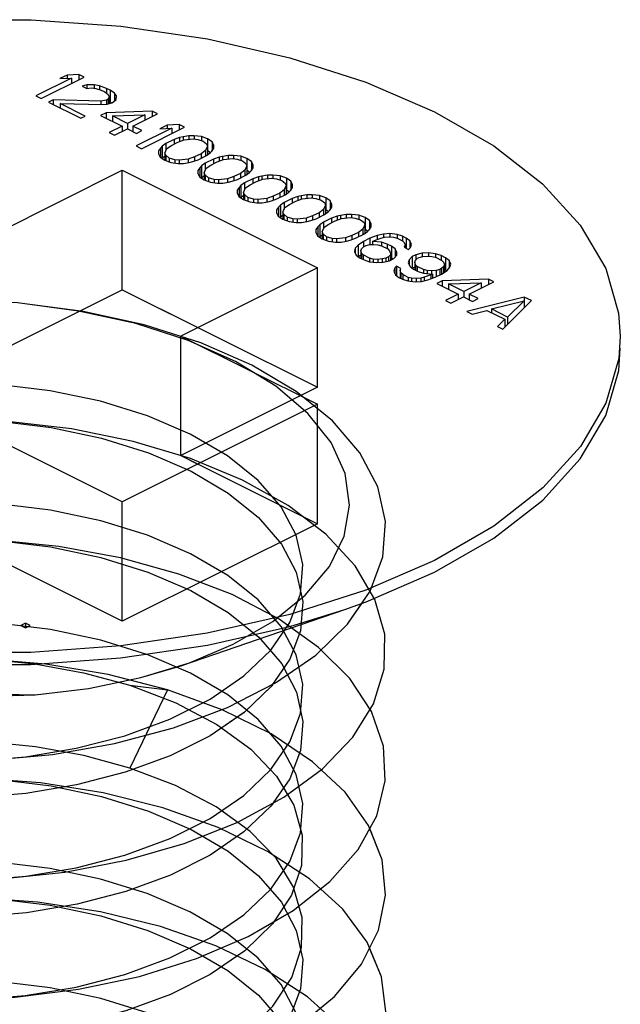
# Paper-space layout '005_EXP_CORICANT_PE_DRAWING_3_1' of a CAD drawing. Header units: millimetres. Extents: x 6 to 413, y 7 to 290.
# Tile 290 of 362: x 186.098 to 186.49, y 266.729 to 267.372. Entities that reach past the tile are written whole.
import ezdxf

# ---------------------------------------------------------------- set-up
doc = ezdxf.new("R2010")
doc.units = ezdxf.units.MM
doc.header["$LTSCALE"] = 23.1
doc.layers.get('0').update_dxf_attribs({"linetype": 'CONTINUOUS'})
doc.layers.add('124100000694A_M3X4P5_C_NI_BL36', color=7, linetype='CONTINUOUS')

# ---------------------------------------------------------------- blocks, each defined once
blk = doc.blocks.new('124100000694A_M3X4P5_C_NI_BL36', base_point=(186.07615, 266.86603))
at = {"layer": '124100000694A_M3X4P5_C_NI_BL36', "color": 7, "linetype": 'Continuous'}
for p, q in [((186.12926, 267.33553), (186.12449, 267.33315)), ((186.13693, 267.33587), (186.12926, 267.33553)), ((186.12926, 267.33553), (186.12926, 267.33336)), ((186.13693, 267.33587), (186.13693, 267.33237)), ((186.14043, 267.33412), (186.13693, 267.33587)), ((186.13216, 267.33348), (186.10892, 267.32187)), ((186.11242, 267.32012), (186.14043, 267.33412)), ((186.12449, 267.33315), (186.13216, 267.33348)), ((186.13216, 267.33348), (186.13216, 267.32998)), ((186.14209, 267.32912), (186.13912, 267.32822)), ((186.14681, 267.32914), (186.14209, 267.32912)), ((186.14209, 267.32912), (186.14209, 267.32676)), ((186.14681, 267.32914), (186.14681, 267.32679)), ((186.15033, 267.32857), (186.14681, 267.32914)), ((186.15033, 267.32857), (186.15033, 267.326)), ((186.15501, 267.32683), (186.15033, 267.32857)), ((186.10892, 267.32187), (186.11242, 267.32012)), ((186.13912, 267.32822), (186.14204, 267.32676)), ((186.14204, 267.32676), (186.14499, 267.32707)), ((186.14499, 267.32707), (186.14794, 267.32679)), ((186.14794, 267.32679), (186.15145, 267.32563)), ((186.15145, 267.32563), (186.15378, 267.32446)), ((186.15378, 267.32446), (186.1561, 267.32271)), ((186.15501, 267.32683), (186.15501, 267.32353)), ((186.15734, 267.32566), (186.15501, 267.32683)), ((186.1561, 267.32271), (186.15666, 267.32123)), ((186.15734, 267.32566), (186.15734, 267.31786)), ((186.16025, 267.32361), (186.15734, 267.32566)), ((186.16025, 267.32361), (186.16025, 267.31859)), ((186.16139, 267.32185), (186.16025, 267.32361)), ((186.12007, 267.31927), (186.11709, 267.31778)), ((186.11709, 267.31778), (186.13809, 267.30728)), ((186.12007, 267.31927), (186.12007, 267.31629)), ((186.1513, 267.31855), (186.12007, 267.31927)), ((186.12474, 267.31694), (186.12474, 267.31396)), ((186.14107, 267.30877), (186.12474, 267.31694)), ((186.12474, 267.31694), (186.15243, 267.3162)), ((186.15485, 267.31916), (186.1513, 267.31855)), ((186.1513, 267.31855), (186.1513, 267.3162)), ((186.15243, 267.3162), (186.15538, 267.31651)), ((186.15604, 267.31976), (186.15485, 267.31916)), ((186.15485, 267.31916), (186.15485, 267.31651)), ((186.15538, 267.31651), (186.15835, 267.31741)), ((186.15666, 267.32123), (186.15604, 267.31976)), ((186.15604, 267.31976), (186.15604, 267.31671)), ((186.15666, 267.32123), (186.15666, 267.3169)), ((186.15734, 267.31786), (186.15666, 267.31821)), ((186.1581, 267.31733), (186.15734, 267.31786)), ((186.15835, 267.31741), (186.15954, 267.31801)), ((186.15954, 267.31801), (186.16134, 267.31949)), ((186.16134, 267.31949), (186.16139, 267.32185)), ((186.15468, 267.31091), (186.1511, 267.30912)), ((186.1511, 267.30912), (186.1651, 267.30212)), ((186.18476, 267.31195), (186.15468, 267.31091)), ((186.15468, 267.31091), (186.15468, 267.30733)), ((186.15876, 267.30887), (186.18, 267.30957)), ((186.18, 267.30957), (186.16868, 267.30391)), ((186.17218, 267.30216), (186.18826, 267.3102)), ((186.18, 267.30957), (186.18, 267.30607)), ((186.18476, 267.31195), (186.18476, 267.30845)), ((186.18826, 267.3102), (186.18476, 267.31195)), ((186.13809, 267.30728), (186.14107, 267.30877)), ((186.15876, 267.30887), (186.15876, 267.30529)), ((186.16868, 267.30391), (186.15876, 267.30887)), ((186.16868, 267.30391), (186.16868, 267.30037)), ((186.19459, 267.30286), (186.18983, 267.30048)), ((186.20226, 267.3032), (186.19459, 267.30286)), ((186.19459, 267.30286), (186.19459, 267.30069)), ((186.20226, 267.3032), (186.20226, 267.2997)), ((186.20576, 267.30145), (186.20226, 267.3032)), ((186.1651, 267.30212), (186.15676, 267.29795)), ((186.15676, 267.29795), (186.16026, 267.2962)), ((186.16026, 267.2962), (186.1686, 267.30037)), ((186.1651, 267.30212), (186.1651, 267.29862)), ((186.1686, 267.30037), (186.17444, 267.29745)), ((186.17218, 267.30216), (186.17218, 267.29858)), ((186.17801, 267.29924), (186.17218, 267.30216)), ((186.1975, 267.30082), (186.17426, 267.2892)), ((186.17444, 267.29745), (186.17801, 267.29924)), ((186.17776, 267.28745), (186.20576, 267.30145)), ((186.18983, 267.30048), (186.1975, 267.30082)), ((186.1975, 267.30082), (186.1975, 267.29732)), ((186.19375, 267.29078), (186.19135, 267.28899)), ((186.19911, 267.29346), (186.19375, 267.29078)), ((186.19375, 267.29078), (186.19375, 267.2863)), ((186.19726, 267.28961), (186.20143, 267.2917)), ((186.20267, 267.29465), (186.19911, 267.29346)), ((186.19911, 267.29346), (186.19911, 267.29054)), ((186.20143, 267.2917), (186.20559, 267.2932)), ((186.20504, 267.29526), (186.20267, 267.29465)), ((186.20267, 267.29465), (186.20267, 267.29215)), ((186.20859, 267.29586), (186.20504, 267.29526)), ((186.20504, 267.29526), (186.20504, 267.293)), ((186.20559, 267.2932), (186.2115, 267.29382)), ((186.21213, 267.29588), (186.20859, 267.29586)), ((186.20859, 267.29586), (186.20859, 267.29351)), ((186.2115, 267.29382), (186.21444, 267.29354)), ((186.21213, 267.29588), (186.21213, 267.29382)), ((186.21683, 267.29532), (186.21213, 267.29588)), ((186.21444, 267.29354), (186.21795, 267.29238)), ((186.21683, 267.29532), (186.21683, 267.29275)), ((186.22093, 267.29387), (186.21683, 267.29532)), ((186.21795, 267.29238), (186.22027, 267.29062)), ((186.22027, 267.29062), (186.22083, 267.28915)), ((186.22093, 267.29387), (186.22093, 267.28607)), ((186.22383, 267.29182), (186.22093, 267.29387)), ((186.22383, 267.29182), (186.22383, 267.2861)), ((186.22496, 267.28947), (186.22383, 267.29182)), ((186.17426, 267.2892), (186.17776, 267.28745)), ((186.18893, 267.28603), (186.1889, 267.28427)), ((186.1889, 267.28427), (186.19002, 267.28191)), ((186.19015, 267.28781), (186.18893, 267.28603)), ((186.18893, 267.28603), (186.18893, 267.28427)), ((186.19135, 267.28899), (186.19015, 267.28781)), ((186.19015, 267.28781), (186.19015, 267.28191)), ((186.19135, 267.28899), (186.19135, 267.2812)), ((186.19303, 267.28458), (186.19427, 267.28754)), ((186.19303, 267.28458), (186.19303, 267.27987)), ((186.19359, 267.28311), (186.19303, 267.28458)), ((186.19427, 267.28754), (186.19726, 267.28961)), ((186.2166, 267.28412), (186.21243, 267.28203)), ((186.21959, 267.2862), (186.2166, 267.28412)), ((186.2166, 267.28412), (186.2166, 267.2812)), ((186.22083, 267.28915), (186.21959, 267.2862)), ((186.21959, 267.2862), (186.21959, 267.2827)), ((186.22011, 267.28296), (186.22251, 267.28474)), ((186.22083, 267.28915), (186.22083, 267.28349)), ((186.22261, 267.28489), (186.22093, 267.28607)), ((186.22251, 267.28474), (186.22371, 267.28592)), ((186.22371, 267.28592), (186.22493, 267.2877)), ((186.22493, 267.2877), (186.22496, 267.28947)), ((186.19002, 267.28191), (186.19293, 267.27987)), ((186.19135, 267.2812), (186.19122, 267.28107)), ((186.19303, 267.28245), (186.19135, 267.2812)), ((186.19293, 267.27987), (186.19702, 267.27841)), ((186.19359, 267.28311), (186.19359, 267.27963)), ((186.19591, 267.28135), (186.19359, 267.28311)), ((186.19591, 267.28135), (186.19591, 267.27881)), ((186.19942, 267.28019), (186.19591, 267.28135)), ((186.19702, 267.27841), (186.20173, 267.27785)), ((186.19942, 267.28019), (186.19942, 267.27813)), ((186.20236, 267.27991), (186.19942, 267.28019)), ((186.20173, 267.27785), (186.20527, 267.27787)), ((186.20827, 267.28054), (186.20236, 267.27991)), ((186.20236, 267.27991), (186.20236, 267.27785)), ((186.20527, 267.27787), (186.20882, 267.27848)), ((186.21243, 267.28203), (186.20827, 267.28054)), ((186.20827, 267.28054), (186.20827, 267.27848)), ((186.20882, 267.27848), (186.21119, 267.27908)), ((186.21119, 267.27908), (186.21475, 267.28027)), ((186.21243, 267.28203), (186.21243, 267.27949)), ((186.21475, 267.28027), (186.22011, 267.28296)), ((186.21942, 267.27794), (186.21702, 267.27616)), ((186.22478, 267.28062), (186.21942, 267.27794)), ((186.21942, 267.27794), (186.21942, 267.27346)), ((186.22293, 267.27678), (186.2271, 267.27887)), ((186.22834, 267.28182), (186.22478, 267.28062)), ((186.22478, 267.28062), (186.22478, 267.27771)), ((186.2271, 267.27887), (186.23126, 267.28036)), ((186.23071, 267.28242), (186.22834, 267.28182)), ((186.22834, 267.28182), (186.22834, 267.27931)), ((186.23426, 267.28303), (186.23071, 267.28242)), ((186.23071, 267.28242), (186.23071, 267.28017)), ((186.23126, 267.28036), (186.23717, 267.28098)), ((186.2378, 267.28305), (186.23426, 267.28303)), ((186.23426, 267.28303), (186.23426, 267.28068)), ((186.23717, 267.28098), (186.24011, 267.2807)), ((186.2378, 267.28305), (186.2378, 267.28098)), ((186.2425, 267.28248), (186.2378, 267.28305)), ((186.24011, 267.2807), (186.24362, 267.27954)), ((186.2425, 267.28248), (186.2425, 267.27991)), ((186.2466, 267.28103), (186.2425, 267.28248)), ((186.24362, 267.27954), (186.24594, 267.27779)), ((186.24594, 267.27779), (186.2465, 267.27632)), ((186.2466, 267.28103), (186.2466, 267.27324)), ((186.2495, 267.27898), (186.2466, 267.28103)), ((186.2495, 267.27898), (186.2495, 267.27327)), ((186.25063, 267.27663), (186.2495, 267.27898)), ((186.07615, 267.22879), (186.16525, 267.27334)), ((186.16525, 267.1954), (186.16525, 267.27334)), ((186.16525, 267.27334), (186.29252, 267.2097)), ((186.2146, 267.2732), (186.21456, 267.27143)), ((186.21456, 267.27143), (186.21569, 267.26908)), ((186.21582, 267.27497), (186.2146, 267.2732)), ((186.2146, 267.2732), (186.2146, 267.27143)), ((186.21702, 267.27616), (186.21582, 267.27497)), ((186.21582, 267.27497), (186.21582, 267.26908)), ((186.21702, 267.27616), (186.21702, 267.26837)), ((186.2187, 267.27175), (186.21994, 267.2747)), ((186.2187, 267.27175), (186.2187, 267.26703)), ((186.21925, 267.27028), (186.2187, 267.27175)), ((186.21994, 267.2747), (186.22293, 267.27678)), ((186.24227, 267.27128), (186.2381, 267.2692)), ((186.24526, 267.27336), (186.24227, 267.27128)), ((186.24227, 267.27128), (186.24227, 267.26837)), ((186.2465, 267.27632), (186.24526, 267.27336)), ((186.24526, 267.27336), (186.24526, 267.26986)), ((186.24578, 267.27012), (186.24817, 267.2719)), ((186.2465, 267.27632), (186.2465, 267.27066)), ((186.24828, 267.27205), (186.2466, 267.27324)), ((186.24817, 267.2719), (186.24938, 267.27309)), ((186.24938, 267.27309), (186.2506, 267.27486)), ((186.2506, 267.27486), (186.25063, 267.27663)), ((186.21569, 267.26908), (186.2186, 267.26703)), ((186.21702, 267.26837), (186.21689, 267.26824)), ((186.2187, 267.26961), (186.21702, 267.26837)), ((186.2186, 267.26703), (186.22269, 267.26558)), ((186.21925, 267.27028), (186.21925, 267.2668)), ((186.22158, 267.26852), (186.21925, 267.27028)), ((186.22158, 267.26852), (186.22158, 267.26598)), ((186.22509, 267.26736), (186.22158, 267.26852)), ((186.22269, 267.26558), (186.2274, 267.26501)), ((186.22509, 267.26736), (186.22509, 267.26529)), ((186.22803, 267.26708), (186.22509, 267.26736)), ((186.2274, 267.26501), (186.23093, 267.26503)), ((186.23394, 267.2677), (186.22803, 267.26708)), ((186.22803, 267.26708), (186.22803, 267.26501)), ((186.23093, 267.26503), (186.23448, 267.26564)), ((186.2381, 267.2692), (186.23394, 267.2677)), ((186.23394, 267.2677), (186.23394, 267.26564)), ((186.23448, 267.26564), (186.23685, 267.26624)), ((186.23685, 267.26624), (186.24042, 267.26744)), ((186.2381, 267.2692), (186.2381, 267.26666)), ((186.24042, 267.26744), (186.24578, 267.27012)), ((186.24508, 267.26511), (186.24269, 267.26333)), ((186.25045, 267.26779), (186.24508, 267.26511)), ((186.24508, 267.26511), (186.24508, 267.26063)), ((186.2486, 267.26395), (186.25277, 267.26603)), ((186.25401, 267.26899), (186.25045, 267.26779)), ((186.25045, 267.26779), (186.25045, 267.26487)), ((186.25277, 267.26603), (186.25693, 267.26753)), ((186.25638, 267.26959), (186.25401, 267.26899)), ((186.25401, 267.26899), (186.25401, 267.26648)), ((186.25993, 267.2702), (186.25638, 267.26959)), ((186.25638, 267.26959), (186.25638, 267.26733)), ((186.25693, 267.26753), (186.26283, 267.26815)), ((186.26347, 267.27021), (186.25993, 267.2702)), ((186.25993, 267.2702), (186.25993, 267.26784)), ((186.26283, 267.26815), (186.26577, 267.26787)), ((186.26347, 267.27021), (186.26347, 267.26815)), ((186.26817, 267.26965), (186.26347, 267.27021)), ((186.26577, 267.26787), (186.26929, 267.26671)), ((186.26817, 267.26965), (186.26817, 267.26708)), ((186.27227, 267.2682), (186.26817, 267.26965)), ((186.26929, 267.26671), (186.27161, 267.26495)), ((186.27161, 267.26495), (186.27217, 267.26348)), ((186.27227, 267.2682), (186.27227, 267.2604)), ((186.27517, 267.26615), (186.27227, 267.2682)), ((186.27517, 267.26615), (186.27517, 267.26044)), ((186.2763, 267.2638), (186.27517, 267.26615)), ((186.24027, 267.26037), (186.24023, 267.2586)), ((186.24023, 267.2586), (186.24136, 267.25625)), ((186.24148, 267.26214), (186.24027, 267.26037)), ((186.24027, 267.26037), (186.24027, 267.2586)), ((186.24269, 267.26333), (186.24148, 267.26214)), ((186.24148, 267.26214), (186.24148, 267.25625)), ((186.24269, 267.26333), (186.24269, 267.25553)), ((186.24436, 267.25891), (186.24561, 267.26187)), ((186.24436, 267.25891), (186.24436, 267.2542)), ((186.24492, 267.25744), (186.24436, 267.25891)), ((186.24561, 267.26187), (186.2486, 267.26395)), ((186.26793, 267.25845), (186.26376, 267.25636)), ((186.27093, 267.26053), (186.26793, 267.25845)), ((186.26793, 267.25845), (186.26793, 267.25553)), ((186.27217, 267.26348), (186.27093, 267.26053)), ((186.27093, 267.26053), (186.27093, 267.25703)), ((186.27145, 267.25729), (186.27384, 267.25907)), ((186.27217, 267.26348), (186.27217, 267.25782)), ((186.27395, 267.25922), (186.27227, 267.2604)), ((186.27384, 267.25907), (186.27505, 267.26025)), ((186.27505, 267.26025), (186.27626, 267.26203)), ((186.27626, 267.26203), (186.2763, 267.2638)), ((186.24136, 267.25625), (186.24426, 267.2542)), ((186.24269, 267.25553), (186.24256, 267.2554)), ((186.24436, 267.25678), (186.24269, 267.25553)), ((186.24426, 267.2542), (186.24836, 267.25275)), ((186.24492, 267.25744), (186.24492, 267.25396)), ((186.24724, 267.25569), (186.24492, 267.25744)), ((186.24724, 267.25569), (186.24724, 267.25314)), ((186.25076, 267.25453), (186.24724, 267.25569)), ((186.24836, 267.25275), (186.25307, 267.25218)), ((186.25076, 267.25453), (186.25076, 267.25246)), ((186.2537, 267.25425), (186.25076, 267.25453)), ((186.25307, 267.25218), (186.2566, 267.2522)), ((186.25961, 267.25487), (186.2537, 267.25425)), ((186.2537, 267.25425), (186.2537, 267.25218)), ((186.2566, 267.2522), (186.26015, 267.25281)), ((186.26376, 267.25636), (186.25961, 267.25487)), ((186.25961, 267.25487), (186.25961, 267.25281)), ((186.26015, 267.25281), (186.26252, 267.25341)), ((186.26252, 267.25341), (186.26609, 267.25461)), ((186.26376, 267.25636), (186.26376, 267.25383)), ((186.26609, 267.25461), (186.27145, 267.25729)), ((186.27075, 267.25227), (186.26836, 267.25049)), ((186.27611, 267.25495), (186.27075, 267.25227)), ((186.27075, 267.25227), (186.27075, 267.24779)), ((186.27426, 267.25111), (186.27844, 267.2532)), ((186.27968, 267.25615), (186.27611, 267.25495)), ((186.27611, 267.25495), (186.27611, 267.25204)), ((186.27844, 267.2532), (186.28259, 267.25469)), ((186.28205, 267.25675), (186.27968, 267.25615)), ((186.27968, 267.25615), (186.27968, 267.25364)), ((186.2856, 267.25736), (186.28205, 267.25675)), ((186.28205, 267.25675), (186.28205, 267.2545)), ((186.28259, 267.25469), (186.2885, 267.25531)), ((186.28913, 267.25738), (186.2856, 267.25736)), ((186.2856, 267.25736), (186.2856, 267.25501)), ((186.2885, 267.25531), (186.29144, 267.25504)), ((186.28913, 267.25738), (186.28913, 267.25531)), ((186.29384, 267.25682), (186.28913, 267.25738)), ((186.29144, 267.25504), (186.29496, 267.25387)), ((186.29384, 267.25682), (186.29384, 267.25424)), ((186.29793, 267.25536), (186.29384, 267.25682)), ((186.29496, 267.25387), (186.29728, 267.25212)), ((186.29728, 267.25212), (186.29784, 267.25065)), ((186.29793, 267.25536), (186.29793, 267.24757)), ((186.30084, 267.25332), (186.29793, 267.25536)), ((186.30084, 267.25332), (186.30084, 267.2476)), ((186.30197, 267.25096), (186.30084, 267.25332)), ((186.26594, 267.24753), (186.2659, 267.24576)), ((186.2659, 267.24576), (186.26703, 267.24341)), ((186.26715, 267.24931), (186.26594, 267.24753)), ((186.26594, 267.24753), (186.26594, 267.24576)), ((186.26836, 267.25049), (186.26715, 267.24931)), ((186.26715, 267.24931), (186.26715, 267.24341)), ((186.26836, 267.25049), (186.26836, 267.2427)), ((186.27003, 267.24608), (186.27127, 267.24903)), ((186.27003, 267.24608), (186.27003, 267.24136)), ((186.27059, 267.24461), (186.27003, 267.24608)), ((186.27127, 267.24903), (186.27426, 267.25111)), ((186.2936, 267.24561), (186.28943, 267.24353)), ((186.29659, 267.24769), (186.2936, 267.24561)), ((186.2936, 267.24561), (186.2936, 267.2427)), ((186.29784, 267.25065), (186.29659, 267.24769)), ((186.29659, 267.24769), (186.29659, 267.24419)), ((186.29712, 267.24445), (186.29951, 267.24623)), ((186.29784, 267.25065), (186.29784, 267.24499)), ((186.29962, 267.24638), (186.29793, 267.24757)), ((186.29951, 267.24623), (186.30071, 267.24742)), ((186.30071, 267.24742), (186.30193, 267.2492)), ((186.30193, 267.2492), (186.30197, 267.25096)), ((186.26703, 267.24341), (186.26993, 267.24136)), ((186.26836, 267.2427), (186.26822, 267.24257)), ((186.27003, 267.24394), (186.26836, 267.2427)), ((186.26993, 267.24136), (186.27403, 267.23991)), ((186.27059, 267.24461), (186.27059, 267.24113)), ((186.27291, 267.24285), (186.27059, 267.24461)), ((186.27291, 267.24285), (186.27291, 267.24031)), ((186.27642, 267.24169), (186.27291, 267.24285)), ((186.27403, 267.23991), (186.27873, 267.23935)), ((186.27642, 267.24169), (186.27642, 267.23962)), ((186.27937, 267.24141), (186.27642, 267.24169)), ((186.27873, 267.23935), (186.28227, 267.23936)), ((186.28527, 267.24203), (186.27937, 267.24141)), ((186.27937, 267.24141), (186.27937, 267.23935)), ((186.28227, 267.23936), (186.28582, 267.23997)), ((186.28943, 267.24353), (186.28527, 267.24203)), ((186.28527, 267.24203), (186.28527, 267.23997)), ((186.28582, 267.23997), (186.28819, 267.24058)), ((186.28819, 267.24058), (186.29175, 267.24177)), ((186.28943, 267.24353), (186.28943, 267.24099)), ((186.29175, 267.24177), (186.29712, 267.24445)), ((186.29642, 267.23944), (186.29402, 267.23766)), ((186.30178, 267.24212), (186.29642, 267.23944)), ((186.29642, 267.23944), (186.29642, 267.23496)), ((186.29993, 267.23828), (186.3041, 267.24036)), ((186.30534, 267.24332), (186.30178, 267.24212)), ((186.30178, 267.24212), (186.30178, 267.2392)), ((186.3041, 267.24036), (186.30826, 267.24186)), ((186.30771, 267.24392), (186.30534, 267.24332)), ((186.30534, 267.24332), (186.30534, 267.24081)), ((186.31126, 267.24453), (186.30771, 267.24392)), ((186.30771, 267.24392), (186.30771, 267.24166)), ((186.30826, 267.24186), (186.31417, 267.24248)), ((186.3148, 267.24455), (186.31126, 267.24453)), ((186.31126, 267.24453), (186.31126, 267.24218)), ((186.31417, 267.24248), (186.31711, 267.2422)), ((186.3148, 267.24455), (186.3148, 267.24248)), ((186.31951, 267.24398), (186.3148, 267.24455)), ((186.31711, 267.2422), (186.32062, 267.24104)), ((186.31951, 267.24398), (186.31951, 267.24141)), ((186.3236, 267.24253), (186.31951, 267.24398)), ((186.32062, 267.24104), (186.32294, 267.23928)), ((186.32294, 267.23928), (186.3235, 267.23781)), ((186.3236, 267.24253), (186.3236, 267.23474)), ((186.32651, 267.24048), (186.3236, 267.24253)), ((186.32651, 267.24048), (186.32651, 267.23477)), ((186.32764, 267.23813), (186.32651, 267.24048)), ((186.2916, 267.2347), (186.29157, 267.23293)), ((186.29157, 267.23293), (186.2927, 267.23058)), ((186.29282, 267.23647), (186.2916, 267.2347)), ((186.2916, 267.2347), (186.2916, 267.23293)), ((186.29402, 267.23766), (186.29282, 267.23647)), ((186.29282, 267.23647), (186.29282, 267.23058)), ((186.29402, 267.23766), (186.29402, 267.22986)), ((186.2957, 267.23325), (186.29694, 267.2362)), ((186.2957, 267.23325), (186.2957, 267.22853)), ((186.29626, 267.23178), (186.2957, 267.23325)), ((186.29694, 267.2362), (186.29993, 267.23828)), ((186.31927, 267.23278), (186.3151, 267.2307)), ((186.32226, 267.23486), (186.31927, 267.23278)), ((186.31927, 267.23278), (186.31927, 267.22986)), ((186.3235, 267.23781), (186.32226, 267.23486)), ((186.32226, 267.23486), (186.32226, 267.23136)), ((186.32278, 267.23162), (186.32518, 267.2334)), ((186.3235, 267.23781), (186.3235, 267.23216)), ((186.32528, 267.23355), (186.3236, 267.23474)), ((186.32518, 267.2334), (186.32638, 267.23459)), ((186.32638, 267.23459), (186.3276, 267.23636)), ((186.3276, 267.23636), (186.32764, 267.23813)), ((186.33989, 267.232), (186.33575, 267.23169)), ((186.33989, 267.232), (186.33989, 267.22994)), ((186.34459, 267.23144), (186.33989, 267.232)), ((186.2927, 267.23058), (186.2956, 267.22853)), ((186.29402, 267.22986), (186.29389, 267.22973)), ((186.2957, 267.23111), (186.29402, 267.22986)), ((186.2956, 267.22853), (186.2997, 267.22708)), ((186.29626, 267.23178), (186.29626, 267.2283)), ((186.29858, 267.23002), (186.29626, 267.23178)), ((186.29858, 267.23002), (186.29858, 267.22747)), ((186.30209, 267.22886), (186.29858, 267.23002)), ((186.2997, 267.22708), (186.3044, 267.22651)), ((186.30209, 267.22886), (186.30209, 267.22679)), ((186.30503, 267.22858), (186.30209, 267.22886)), ((186.3044, 267.22651), (186.30794, 267.22653)), ((186.31094, 267.2292), (186.30503, 267.22858)), ((186.30503, 267.22858), (186.30503, 267.22651)), ((186.30794, 267.22653), (186.31149, 267.22714)), ((186.3151, 267.2307), (186.31094, 267.2292)), ((186.31094, 267.2292), (186.31094, 267.22714)), ((186.31149, 267.22714), (186.31386, 267.22774)), ((186.31386, 267.22774), (186.31742, 267.22894)), ((186.3151, 267.2307), (186.3151, 267.22816)), ((186.31742, 267.22894), (186.32278, 267.23162)), ((186.32268, 267.2269), (186.3191, 267.22453)), ((186.32685, 267.22899), (186.32268, 267.2269)), ((186.32268, 267.2269), (186.32268, 267.22337)), ((186.33161, 267.23078), (186.32685, 267.22899)), ((186.32685, 267.22899), (186.32685, 267.22486)), ((186.32858, 267.22693), (186.32977, 267.22753)), ((186.32858, 267.22693), (186.32858, 267.22487)), ((186.33446, 267.22638), (186.32858, 267.22693)), ((186.32977, 267.22753), (186.33393, 267.22903)), ((186.33575, 267.23169), (186.33161, 267.23078)), ((186.33161, 267.23078), (186.33161, 267.22819)), ((186.33393, 267.22903), (186.3363, 267.22963)), ((186.33446, 267.22638), (186.33446, 267.22402)), ((186.33798, 267.22522), (186.33446, 267.22638)), ((186.33575, 267.23169), (186.33575, 267.22963)), ((186.3363, 267.22963), (186.33925, 267.22994)), ((186.33925, 267.22994), (186.3422, 267.22966)), ((186.3422, 267.22966), (186.34454, 267.22908)), ((186.34454, 267.22908), (186.34804, 267.22733)), ((186.34459, 267.23144), (186.34459, 267.22908)), ((186.3481, 267.23028), (186.34459, 267.23144)), ((186.34804, 267.22733), (186.3492, 267.22616)), ((186.3481, 267.23028), (186.3481, 267.22733)), ((186.35044, 267.22911), (186.3481, 267.23028)), ((186.3492, 267.22616), (186.34975, 267.22469)), ((186.35044, 267.22911), (186.35044, 267.22256)), ((186.35276, 267.22736), (186.35044, 267.22911)), ((186.35276, 267.22736), (186.35276, 267.22245)), ((186.35389, 267.225), (186.35276, 267.22736)), ((186.31728, 267.22245), (186.31665, 267.22039)), ((186.31665, 267.22039), (186.31778, 267.21803)), ((186.3191, 267.22453), (186.31728, 267.22245)), ((186.31728, 267.22245), (186.31728, 267.21907)), ((186.3191, 267.22453), (186.3191, 267.21704)), ((186.32078, 267.2207), (186.32141, 267.22218)), ((186.32078, 267.2207), (186.32078, 267.21594)), ((186.32134, 267.21923), (186.32078, 267.2207)), ((186.32134, 267.21923), (186.32134, 267.21566)), ((186.3225, 267.21806), (186.32134, 267.21923)), ((186.32141, 267.22218), (186.32261, 267.22337)), ((186.32261, 267.22337), (186.3244, 267.22426)), ((186.3244, 267.22426), (186.32677, 267.22486)), ((186.32677, 267.22486), (186.32913, 267.22487)), ((186.32913, 267.22487), (186.33207, 267.22459)), ((186.33207, 267.22459), (186.33441, 267.22402)), ((186.33441, 267.22402), (186.3385, 267.22198)), ((186.33798, 267.22522), (186.33798, 267.22224)), ((186.34089, 267.22376), (186.33798, 267.22522)), ((186.3385, 267.22198), (186.33965, 267.2208)), ((186.33965, 267.2208), (186.34021, 267.21933)), ((186.34021, 267.21933), (186.34018, 267.21815)), ((186.34089, 267.22376), (186.34089, 267.21596)), ((186.34321, 267.222), (186.34089, 267.22376)), ((186.34321, 267.222), (186.34321, 267.21663)), ((186.34434, 267.21965), (186.34321, 267.222)), ((186.34431, 267.21788), (186.34434, 267.21965)), ((186.34975, 267.22469), (186.34913, 267.22321)), ((186.34913, 267.22321), (186.35205, 267.22175)), ((186.34975, 267.22469), (186.34975, 267.2229)), ((186.35205, 267.22175), (186.35325, 267.22294)), ((186.35325, 267.22294), (186.35389, 267.225)), ((186.36084, 267.21915), (186.35669, 267.21824)), ((186.36497, 267.21946), (186.36084, 267.21915)), ((186.36084, 267.21915), (186.36084, 267.21709)), ((186.36497, 267.21946), (186.36497, 267.2174)), ((186.36968, 267.2189), (186.36497, 267.21946)), ((186.31778, 267.21803), (186.3201, 267.21628)), ((186.32078, 267.21785), (186.31931, 267.21688)), ((186.3201, 267.21628), (186.32302, 267.21482)), ((186.3225, 267.21806), (186.3225, 267.21508)), ((186.32658, 267.21602), (186.3225, 267.21806)), ((186.32302, 267.21482), (186.32653, 267.21366)), ((186.32653, 267.21366), (186.33124, 267.21309)), ((186.32658, 267.21602), (186.32658, 267.21366)), ((186.32893, 267.21544), (186.32658, 267.21602)), ((186.32893, 267.21544), (186.32893, 267.21337)), ((186.33187, 267.21516), (186.32893, 267.21544)), ((186.33124, 267.21309), (186.33537, 267.21341)), ((186.33482, 267.21547), (186.33187, 267.21516)), ((186.33187, 267.21516), (186.33187, 267.21309)), ((186.33719, 267.21607), (186.33482, 267.21547)), ((186.33482, 267.21547), (186.33482, 267.21341)), ((186.33537, 267.21341), (186.33951, 267.21432)), ((186.33898, 267.21697), (186.33719, 267.21607)), ((186.33719, 267.21607), (186.33719, 267.21381)), ((186.34018, 267.21815), (186.33898, 267.21697)), ((186.33898, 267.21697), (186.33898, 267.21432)), ((186.33951, 267.21432), (186.34249, 267.21581)), ((186.34018, 267.21815), (186.34018, 267.21465)), ((186.34089, 267.21596), (186.34021, 267.2163)), ((186.34165, 267.21539), (186.34089, 267.21596)), ((186.34249, 267.21581), (186.34431, 267.21788)), ((186.3525, 267.21498), (186.35186, 267.21291)), ((186.35186, 267.21291), (186.35299, 267.21056)), ((186.35431, 267.21705), (186.3525, 267.21498)), ((186.3525, 267.21498), (186.3525, 267.21159)), ((186.35669, 267.21824), (186.35431, 267.21705)), ((186.35431, 267.21705), (186.35431, 267.20956)), ((186.356, 267.21323), (186.35662, 267.2147)), ((186.356, 267.21323), (186.356, 267.20846)), ((186.35656, 267.21175), (186.356, 267.21323)), ((186.35662, 267.2147), (186.35782, 267.21589)), ((186.35669, 267.21824), (186.35669, 267.2147)), ((186.35782, 267.21589), (186.35901, 267.21648)), ((186.35901, 267.21648), (186.36138, 267.21709)), ((186.36138, 267.21709), (186.36434, 267.2174)), ((186.36434, 267.2174), (186.36728, 267.21712)), ((186.36728, 267.21712), (186.36963, 267.21654)), ((186.36963, 267.21654), (186.37371, 267.2145)), ((186.36968, 267.2189), (186.36968, 267.21654)), ((186.37319, 267.21774), (186.36968, 267.2189)), ((186.37319, 267.21774), (186.37319, 267.21476)), ((186.37611, 267.21628), (186.37319, 267.21774)), ((186.37371, 267.2145), (186.37486, 267.21332)), ((186.37486, 267.21332), (186.37542, 267.21185)), ((186.37611, 267.21628), (186.37611, 267.20848)), ((186.37843, 267.21452), (186.37611, 267.21628)), ((186.37843, 267.21452), (186.37843, 267.20954)), ((186.37956, 267.21217), (186.37843, 267.21452)), ((186.29252, 267.2097), (186.20343, 267.16515)), ((186.34295, 267.20962), (186.34232, 267.20755)), ((186.34232, 267.20755), (186.34345, 267.2052)), ((186.34416, 267.2108), (186.34295, 267.20962)), ((186.34295, 267.20962), (186.34295, 267.20623)), ((186.34416, 267.2108), (186.34416, 267.20467)), ((186.34707, 267.20935), (186.34416, 267.2108)), ((186.34645, 267.20787), (186.34707, 267.20935)), ((186.34645, 267.20787), (186.34645, 267.2031)), ((186.34701, 267.2064), (186.34645, 267.20787)), ((186.34701, 267.2064), (186.34701, 267.20282)), ((186.34817, 267.20523), (186.34701, 267.2064)), ((186.35299, 267.21056), (186.35531, 267.2088)), ((186.356, 267.2101), (186.35455, 267.20938)), ((186.35531, 267.2088), (186.35823, 267.20734)), ((186.35656, 267.21175), (186.35656, 267.20818)), ((186.35771, 267.21058), (186.35656, 267.21175)), ((186.35771, 267.21058), (186.35771, 267.2076)), ((186.36179, 267.20854), (186.35771, 267.21058)), ((186.35823, 267.20734), (186.36174, 267.20618)), ((186.36179, 267.20854), (186.36179, 267.20618)), ((186.36414, 267.20796), (186.36179, 267.20854)), ((186.36414, 267.20796), (186.36414, 267.20595)), ((186.36708, 267.20768), (186.36414, 267.20796)), ((186.37004, 267.20799), (186.36708, 267.20768)), ((186.36708, 267.20768), (186.36708, 267.20562)), ((186.37241, 267.2086), (186.37004, 267.20799)), ((186.37004, 267.20799), (186.37004, 267.20391)), ((186.3736, 267.20919), (186.37241, 267.2086)), ((186.37241, 267.2086), (186.37241, 267.2051)), ((186.37352, 267.20565), (186.37711, 267.20803)), ((186.3748, 267.21038), (186.3736, 267.20919)), ((186.3736, 267.20919), (186.3736, 267.20565)), ((186.37542, 267.21185), (186.3748, 267.21038)), ((186.3748, 267.21038), (186.3748, 267.2065)), ((186.37542, 267.21185), (186.37542, 267.20691)), ((186.37611, 267.20848), (186.37542, 267.20883)), ((186.37696, 267.20784), (186.37611, 267.20848)), ((186.37711, 267.20803), (186.37892, 267.2101)), ((186.37892, 267.2101), (186.37956, 267.21217)), ((186.34345, 267.2052), (186.34577, 267.20344)), ((186.34577, 267.20344), (186.3481, 267.20228)), ((186.3481, 267.20228), (186.35162, 267.20112)), ((186.34817, 267.20523), (186.34817, 267.20228)), ((186.35167, 267.20348), (186.34817, 267.20523)), ((186.35162, 267.20112), (186.35632, 267.20055)), ((186.35167, 267.20348), (186.35167, 267.20112)), ((186.35401, 267.2029), (186.35167, 267.20348)), ((186.35401, 267.2029), (186.35401, 267.20083)), ((186.35695, 267.20262), (186.35401, 267.2029)), ((186.35632, 267.20055), (186.36045, 267.20087)), ((186.35991, 267.20293), (186.35695, 267.20262)), ((186.35695, 267.20262), (186.35695, 267.20055)), ((186.36228, 267.20353), (186.35991, 267.20293)), ((186.35991, 267.20293), (186.35991, 267.20087)), ((186.36045, 267.20087), (186.3646, 267.20178)), ((186.36174, 267.20618), (186.36763, 267.20562)), ((186.36644, 267.20503), (186.36228, 267.20353)), ((186.36228, 267.20353), (186.36228, 267.20127)), ((186.3646, 267.20178), (186.36935, 267.20357)), ((186.36763, 267.20562), (186.36644, 267.20503)), ((186.36644, 267.20503), (186.36644, 267.20247)), ((186.36763, 267.20562), (186.36763, 267.20292)), ((186.36935, 267.20357), (186.37352, 267.20565)), ((186.37402, 267.20124), (186.37045, 267.19945)), ((186.40411, 267.20228), (186.37402, 267.20124)), ((186.37402, 267.20124), (186.37402, 267.19766)), ((186.3781, 267.19919), (186.39934, 267.19989)), ((186.39934, 267.19989), (186.38802, 267.19423)), ((186.39152, 267.19248), (186.40761, 267.20053)), ((186.39934, 267.19989), (186.39934, 267.19639)), ((186.40411, 267.20228), (186.40411, 267.19878)), ((186.40761, 267.20053), (186.40411, 267.20228)), ((186.07615, 267.15085), (186.16525, 267.1954)), ((186.16525, 267.1954), (186.21458, 267.17073)), ((186.37045, 267.19945), (186.38445, 267.19245)), ((186.3781, 267.19919), (186.3781, 267.19562)), ((186.38802, 267.19423), (186.3781, 267.19919)), ((186.38802, 267.19423), (186.38802, 267.1907)), ((186.38445, 267.19245), (186.37611, 267.18828)), ((186.37611, 267.18828), (186.37961, 267.18653)), ((186.37961, 267.18653), (186.38795, 267.1907)), ((186.38445, 267.19245), (186.38445, 267.18895)), ((186.38795, 267.1907), (186.39378, 267.18778)), ((186.42744, 267.19061), (186.39011, 267.18128)), ((186.39152, 267.19248), (186.39152, 267.18891)), ((186.39735, 267.18957), (186.39152, 267.19248)), ((186.39378, 267.18778), (186.39735, 267.18957)), ((186.40606, 267.18283), (186.42739, 267.18825)), ((186.41344, 267.16961), (186.43211, 267.18828)), ((186.42739, 267.18825), (186.41656, 267.17758)), ((186.42739, 267.18825), (186.42739, 267.18356)), ((186.42744, 267.19061), (186.42744, 267.18825)), ((186.43211, 267.18828), (186.42744, 267.19061)), ((186.39011, 267.18128), (186.39361, 267.17953)), ((186.39361, 267.17953), (186.40309, 267.18193)), ((186.40309, 267.18193), (186.41476, 267.1761)), ((186.40606, 267.18283), (186.40606, 267.18045)), ((186.41656, 267.17758), (186.40606, 267.18283)), ((186.41476, 267.1761), (186.40994, 267.17136)), ((186.41476, 267.1761), (186.41476, 267.17093)), ((186.41656, 267.17758), (186.41656, 267.17272)), ((186.40994, 267.17136), (186.41344, 267.16961)), ((186.20343, 267.08721), (186.20343, 267.16515)), ((186.20343, 267.16515), (186.29252, 267.12061)), ((186.29252, 267.12061), (186.16525, 267.05697)), ((186.16525, 267.05697), (186.07615, 267.10152)), ((186.20343, 267.08721), (186.21458, 267.08164)), ((186.32425, 266.99165), (186.36889, 267.01099)), ((186.31039, 266.98668), (186.32425, 266.99165)), ((186.20419, 266.95024), (186.31039, 266.98668)), ((186.10214, 266.97779), (186.09916, 266.9763)), ((186.09916, 266.9763), (186.10207, 266.97484)), ((186.10207, 266.97484), (186.10505, 266.97633)), ((186.10214, 266.97779), (186.10214, 266.97484)), ((186.10505, 266.97633), (186.10214, 266.97779)), ((186.24506, 266.9198), (186.22252, 266.90435)), ((186.24462, 266.8415), (186.22252, 266.82641)), ((186.24521, 266.76404), (186.22252, 266.74846))]:
    blk.add_line(p, q, dxfattribs=at)
for points in [[(185.78341, 267.31153), (185.82809, 267.33088), (185.87784, 267.34686), (185.93158, 267.35912), (185.98811, 267.36742), (186.04662, 267.37163), (186.10573, 267.37163), (186.16419, 267.36742), (186.2208, 267.35911), (186.27452, 267.34684), (186.32424, 267.33087), (186.36888, 267.31153), (186.40754, 267.28923), (186.43946, 267.2644), (186.46399, 267.23757), (186.48063, 267.20929), (186.48907, 267.1801), (186.49015, 267.16516)], [(186.49015, 267.16516), (186.48912, 267.15059), (186.48078, 267.12136), (186.46422, 267.09305), (186.43969, 267.06612), (186.40768, 267.04118), (186.36889, 267.01878)], [(186.36889, 267.01099), (186.40757, 267.03331), (186.43951, 267.05816), (186.46405, 267.08502), (186.48069, 267.11336), (186.4891, 267.14259), (186.49015, 267.15736)], [(186.36889, 267.01878), (186.32421, 266.99943), (186.27446, 266.98345)], [(186.29144, 266.957), (186.31217, 266.97704), (186.3215, 266.99066)], [(186.31562, 266.9033), (186.32914, 266.92513), (186.33614, 266.94769), (186.33647, 266.97056), (186.33009, 266.99333), (186.32969, 266.994)], [(185.84191, 266.98668), (185.87774, 266.97568), (185.93147, 266.96341), (185.98815, 266.95509), (186.04662, 266.95089), (186.10568, 266.95089), (186.16415, 266.95509), (186.22083, 266.96341), (186.27456, 266.97568), (186.31039, 266.98668)], [(186.27446, 266.98345), (186.22072, 266.97119), (186.16419, 266.96289), (186.10568, 266.95868), (186.04657, 266.95868), (185.98812, 266.96289), (185.9315, 266.9712), (185.87778, 266.98347)], [(186.19856, 266.90953), (186.23392, 266.92283), (186.26518, 266.9388), (186.29144, 266.957)], [(185.951, 266.94925), (185.96576, 266.94461), (185.99903, 266.93679), (186.03463, 266.93181), (186.07146, 266.92987), (186.10838, 266.93103)], [(186.10838, 266.93103), (186.14322, 266.9352), (186.17736, 266.94227), (186.20421, 266.95025)], [(186.26342, 266.9379), (186.26279, 266.93696), (186.24506, 266.9198)], [(186.31915, 266.83008), (186.33126, 266.85213), (186.3368, 266.87486), (186.33565, 266.8976), (186.32791, 266.92007), (186.32693, 266.92156)], [(186.0762, 266.88824), (186.11978, 266.89216), (186.16011, 266.89923), (186.19856, 266.90953)], [(186.22252, 266.90435), (186.19656, 266.8913), (186.16715, 266.88048), (186.13528, 266.8722)], [(186.27053, 266.86413), (186.2959, 266.8828), (186.31562, 266.9033)], [(186.13528, 266.8722), (186.10223, 266.86668), (186.06801, 266.86388), (186.03371, 266.86393), (186.00082, 266.86677)], [(186.20571, 266.83395), (186.24027, 266.84776), (186.27053, 266.86413)], [(186.26361, 266.86038), (186.26216, 266.85828), (186.24462, 266.8415)], [(186.32126, 266.75521), (186.33246, 266.77743), (186.33704, 266.80026), (186.33486, 266.82329), (186.32673, 266.84388)], [(186.07623, 266.8103), (186.08631, 266.81088), (186.12769, 266.81533), (186.16783, 266.82306), (186.20571, 266.83395)], [(186.27665, 266.79017), (186.30074, 266.80922), (186.31915, 266.83008)], [(186.22252, 266.82641), (186.19662, 266.81339), (186.16745, 266.80263), (186.13572, 266.79435)], [(186.13572, 266.79435), (186.10275, 266.7888), (186.06861, 266.78597), (186.03427, 266.78596), (186.0012, 266.78878)], [(186.21371, 266.75883), (186.24739, 266.77324), (186.27665, 266.79017)], [(186.26407, 266.78289), (186.26319, 266.78155), (186.24521, 266.76404)], [(186.32239, 266.67899), (186.33306, 266.70126), (186.33711, 266.72405), (186.33442, 266.74706), (186.3266, 266.76579)], [(186.07621, 266.73235), (186.09534, 266.73362), (186.13672, 266.73882), (186.17652, 266.74728), (186.21371, 266.75883)], [(186.28028, 266.71473), (186.30369, 266.73412), (186.32126, 266.75521)], [(186.22252, 266.74846), (186.19662, 266.73544), (186.16751, 266.7247), (186.13585, 266.71643), (186.10286, 266.71088), (186.06908, 266.70804), (186.0352, 266.70798), (186.00244, 266.71067)]]:
    blk.add_lwpolyline(points, dxfattribs=at)

psp = doc.layouts.new('005_EXP_CORICANT_PE_DRAWING_3_1')

# ---------------------------------------------------------------- linework, layer by layer
at = {"color": 2, "linetype": 'Continuous'}
for p, q in [((186.07615, 267.22879), (186.16525, 267.27334)), ((186.16525, 267.27334), (186.29252, 267.2097)), ((186.29252, 267.2097), (186.20343, 267.16515)), ((186.20343, 267.16515), (186.29252, 267.12061)), ((186.29252, 267.12061), (186.16525, 267.05697)), ((186.16525, 267.05697), (186.07615, 267.10152))]:
    psp.add_line(p, q, dxfattribs=at)
at = {"color": 6, "linetype": 'Continuous'}
for p, q in [((186.16525, 267.1954), (186.16525, 267.27334)), ((186.29252, 267.13176), (186.29252, 267.2097)), ((186.07615, 267.15085), (186.16525, 267.1954)), ((186.16525, 267.1954), (186.29252, 267.13176)), ((186.20343, 267.08721), (186.20343, 267.16515)), ((186.29252, 267.13176), (186.20343, 267.08721)), ((186.29252, 267.04266), (186.29252, 267.12061)), ((186.20343, 267.08721), (186.29252, 267.04266)), ((186.16525, 266.97903), (186.16525, 267.05697)), ((186.29252, 267.04266), (186.16525, 266.97903)), ((186.16525, 266.97903), (186.07615, 267.02357)), ((186.17013, 266.93725), (186.19464, 266.93431)), ((186.19464, 266.93431), (186.17013, 266.88325))]:
    psp.add_line(p, q, dxfattribs=at)
at = {"color": 2, "linetype": 'Continuous'}
for points in [[(186.23763, 266.96405), (186.26338, 266.97894), (186.28466, 266.99609), (186.3004, 267.01486), (186.31004, 267.03447), (186.31357, 267.05486), (186.31072, 267.07551), (186.3015, 267.09571), (186.2864, 267.11469), (186.26552, 267.13242), (186.23912, 267.1485), (186.2082, 267.16226), (186.17398, 267.17327), (186.13671, 267.1815), (186.0969, 267.18676), (186.05651, 267.18878), (186.01629, 267.18759), (185.9766, 267.18315), (185.93875, 267.17553)], [(186.22252, 266.92829), (186.24454, 266.94333), (186.26217, 266.96018), (186.27462, 266.97825), (186.28156, 266.99689), (186.28296, 267.01609), (186.27867, 267.03522), (186.26887, 267.05362), (186.25388, 267.07096), (186.23395, 267.08693), (186.20953, 267.10117), (186.18159, 267.11314), (186.15094, 267.12263), (186.11818, 267.12951), (186.08408, 267.13365), (186.04999, 267.13495), (186.01711, 267.13349), (185.98539, 267.12936), (185.95592, 267.12265), (185.92978, 267.11363)], [(185.92978, 267.08969), (185.95576, 267.09866), (185.98512, 267.10536), (186.01697, 267.10954), (186.05028, 267.111), (186.08464, 267.10967), (186.11877, 267.10547), (186.15167, 267.0985), (186.18242, 267.08889), (186.21023, 267.07688), (186.23432, 267.06273), (186.25411, 267.04679), (186.26905, 267.02942), (186.27877, 267.01103), (186.28297, 266.99202), (186.28155, 266.97289), (186.27459, 266.95424), (186.26219, 266.93627), (186.24466, 266.91948), (186.22252, 266.90435)], [(186.22252, 266.85035), (186.24452, 266.86537), (186.26215, 266.88221), (186.2746, 266.90028), (186.28156, 266.91891), (186.28297, 266.93808), (186.27873, 266.95712), (186.26894, 266.97557), (186.25398, 266.99292), (186.23409, 267.0089), (186.20971, 267.02314), (186.1818, 267.03512), (186.15125, 267.04461), (186.11846, 267.05152), (186.08426, 267.0557), (186.05012, 267.057), (186.01719, 267.05556), (185.9854, 267.05141), (185.95591, 267.0447), (185.92978, 267.03569)], [(185.92978, 267.03569), (185.90777, 267.02475), (185.89015, 267.01203), (185.87768, 266.99809), (185.87075, 266.98352), (185.86933, 266.96844), (185.8736, 266.95348), (185.88338, 266.93916), (185.89837, 266.92591), (185.91826, 266.91404), (185.94267, 266.90394), (185.97057, 266.89607), (186.00118, 266.89067), (186.03393, 266.88786), (186.06809, 266.88783), (186.1022, 266.89062), (186.13511, 266.89611), (186.16688, 266.90433), (186.19637, 266.91517), (186.22252, 266.92829)], [(185.92978, 267.01175), (185.95572, 267.0207), (185.98501, 267.0274), (186.0168, 267.03158), (186.04981, 267.03306), (186.084, 267.03177), (186.11833, 267.0276), (186.15131, 267.02064), (186.1819, 267.01114), (186.20992, 266.99909), (186.23439, 266.98475), (186.25429, 266.96867), (186.26923, 266.95122), (186.27892, 266.93266), (186.28301, 266.91365), (186.28148, 266.89465), (186.27453, 266.87618), (186.26216, 266.85828), (186.24462, 266.8415), (186.22252, 266.82641)], [(186.22252, 266.90435), (186.19656, 266.8913), (186.16715, 266.88047), (186.13528, 266.8722), (186.10223, 266.86668), (186.06801, 266.86388), (186.03371, 266.86393), (186.00082, 266.86677), (185.97025, 266.8722), (185.94227, 266.88013), (185.91784, 266.8903), (185.89797, 266.90225), (185.88306, 266.91558), (185.87339, 266.92999), (185.8693, 266.94489), (185.87082, 266.95984), (185.87776, 266.97426), (185.89013, 266.98807), (185.90766, 267.00074), (185.92978, 267.01175)], [(186.22252, 266.77241), (186.2445, 266.78741), (186.26212, 266.80424), (186.27459, 266.82229), (186.28154, 266.84093), (186.28298, 266.86006), (186.27876, 266.87909), (186.26897, 266.89761), (186.25399, 266.91496), (186.23412, 266.93094), (186.20974, 266.94518), (186.18183, 266.95717), (186.15134, 266.96664), (186.11841, 266.97359), (186.08412, 266.97777), (186.04996, 266.97906), (186.01699, 266.9776), (185.98519, 266.97344), (185.95584, 266.96674), (185.92978, 266.95775)], [(186.10838, 266.93103), (186.14322, 266.9352), (186.17736, 266.94227), (186.20911, 266.95197), (186.23763, 266.96405)], [(185.92978, 266.95775), (185.90779, 266.94682), (185.89017, 266.93411), (185.8777, 266.92017), (185.87075, 266.90561), (185.86932, 266.89057), (185.87355, 266.87565), (185.88333, 266.86128), (185.8983, 266.84801), (185.91817, 266.83614), (185.94255, 266.82603), (185.97046, 266.81815), (186.00098, 266.81275), (186.03383, 266.80992), (186.06808, 266.80989), (186.10223, 266.81268), (186.13518, 266.81818), (186.16699, 266.82642), (186.19642, 266.83725), (186.22252, 266.85035)], [(185.92978, 266.93381), (185.95459, 266.94243), (185.98225, 266.94896), (186.01222, 266.95321), (186.04345, 266.95504), (186.07567, 266.9544), (186.10821, 266.9512), (186.14003, 266.94543), (186.17013, 266.93725)], [(185.99059, 266.9462), (186.01749, 266.93933), (186.04644, 266.93442), (186.07695, 266.93162), (186.10838, 266.93103)], [(186.17013, 266.93725), (186.2002, 266.92576), (186.2269, 266.91168), (186.24901, 266.89556), (186.26581, 266.87797), (186.2772, 266.85901), (186.28266, 266.83937), (186.28209, 266.81965), (186.27559, 266.80031), (186.26319, 266.78155), (186.24521, 266.76404), (186.22252, 266.74846)], [(186.22252, 266.82641), (186.19662, 266.81339), (186.16745, 266.80263), (186.13572, 266.79435), (186.10275, 266.7888), (186.06861, 266.78596), (186.03427, 266.78596), (186.0012, 266.78877), (185.97058, 266.79418), (185.94253, 266.80209), (185.91803, 266.81227), (185.89808, 266.82422), (185.88312, 266.83757), (185.87339, 266.85203), (185.8693, 266.86696), (185.87081, 266.88189), (185.87778, 266.89633), (185.89015, 266.91015), (185.9077, 266.92282), (185.92978, 266.93381)], [(186.17013, 266.88325), (186.14012, 266.89142), (186.10853, 266.89716), (186.07615, 266.90038), (186.04377, 266.90105), (186.01218, 266.89921), (185.98217, 266.89494), (185.95448, 266.8884), (185.92978, 266.87981)], [(185.92978, 266.87981), (185.90776, 266.86886), (185.89024, 266.85623), (185.87779, 266.84236), (185.87077, 266.82774), (185.86933, 266.81263), (185.87358, 266.79763), (185.88342, 266.78324), (185.89851, 266.76991), (185.91844, 266.75807), (185.94262, 266.74806), (185.97042, 266.74022), (186.00106, 266.73479), (186.03376, 266.73199), (186.06767, 266.73193), (186.10183, 266.73469), (186.13505, 266.74021), (186.16691, 266.74846), (186.19636, 266.75928), (186.22252, 266.77241)], [(186.22252, 266.69446), (186.24536, 266.71016), (186.26338, 266.72779), (186.27575, 266.74664), (186.28216, 266.76605), (186.2826, 266.7858), (186.27702, 266.80543), (186.26553, 266.82434), (186.24868, 266.84185), (186.22659, 266.85788), (186.2, 266.87185), (186.17013, 266.88325)], [(185.92978, 266.85586), (185.95577, 266.86483), (185.98512, 266.87154), (186.01697, 266.87571), (186.05028, 266.87718), (186.08463, 266.87584), (186.11876, 266.87164), (186.15167, 266.86467), (186.18243, 266.85506), (186.21022, 266.84305), (186.23433, 266.82891), (186.25411, 266.81297), (186.26905, 266.7956), (186.27876, 266.7772), (186.28297, 266.7582), (186.28155, 266.73906), (186.27459, 266.72042), (186.26219, 266.70244), (186.24466, 266.68566), (186.22252, 266.67052)], [(186.22252, 266.61652), (186.24448, 266.63151), (186.26209, 266.64833), (186.27457, 266.66638), (186.28154, 266.68504), (186.28298, 266.70412), (186.27872, 266.72332), (186.26882, 266.74192), (186.25377, 266.75929), (186.23377, 266.77529), (186.20936, 266.78948), (186.18156, 266.80138), (186.15111, 266.81081), (186.11815, 266.81775), (186.08388, 266.8219), (186.04972, 266.82318), (186.01664, 266.82168), (185.98491, 266.8175), (185.95573, 266.81082), (185.92978, 266.80186)], [(186.22252, 266.74846), (186.19661, 266.73544), (186.16751, 266.7247), (186.13585, 266.71643), (186.10286, 266.71087), (186.06908, 266.70804), (186.0352, 266.70798), (186.00244, 266.71067), (185.97191, 266.71594), (185.9441, 266.72362), (185.91972, 266.73349), (185.89962, 266.74519), (185.8843, 266.75833), (185.87409, 266.77266), (185.86944, 266.78762), (185.87045, 266.80259)], [(185.92978, 266.77792), (185.9558, 266.78689), (185.98504, 266.79358), (186.01663, 266.79774), (186.04972, 266.79923), (186.08392, 266.79795), (186.11829, 266.79378), (186.15135, 266.78681), (186.18196, 266.77729), (186.2098, 266.76532), (186.2342, 266.75105), (186.25417, 266.73496), (186.26909, 266.7176), (186.27884, 266.69904), (186.283, 266.67989), (186.2815, 266.6609), (186.27454, 266.64236), (186.26211, 266.6244), (186.24454, 266.60761), (186.22252, 266.59258)], [(186.22252, 266.53858), (186.24452, 266.55359), (186.26211, 266.5704), (186.27457, 266.58842), (186.28153, 266.60705), (186.28299, 266.62615), (186.27871, 266.64539), (186.26881, 266.66401), (186.25374, 266.68137), (186.23369, 266.69741), (186.2093, 266.71157), (186.18157, 266.72344), (186.15114, 266.73286), (186.11828, 266.73979), (186.08409, 266.74394), (186.04994, 266.74524), (186.01679, 266.74375), (185.98508, 266.73959), (185.95576, 266.73289), (185.92978, 266.72392)]]:
    psp.add_lwpolyline(points, dxfattribs=at)
at = {"color": 6, "linetype": 'Continuous'}
for points in [[(186.07826, 266.88834), (186.11978, 266.89216), (186.16011, 266.89923), (186.19856, 266.90953), (186.23392, 266.92283), (186.26518, 266.9388), (186.29144, 266.957), (186.31217, 266.97704), (186.32694, 266.99861), (186.33528, 267.02112), (186.33693, 267.04405), (186.33187, 267.06683), (186.32024, 267.08892), (186.30236, 267.1098), (186.27866, 267.12901), (186.24981, 267.1461), (186.2165, 267.16069), (186.17942, 267.17251), (186.13973, 267.18122), (186.09844, 267.18667), (186.0969, 267.18676)], [(186.08631, 266.81088), (186.12769, 266.81533), (186.16783, 266.82306), (186.20571, 266.83395), (186.24027, 266.84776), (186.27053, 266.86413), (186.2959, 266.8828), (186.31562, 266.9033), (186.32914, 266.92513), (186.33614, 266.94769), (186.33647, 266.97056), (186.33009, 266.99333), (186.31714, 267.01528), (186.29806, 267.03586), (186.27337, 267.05461), (186.24367, 267.0712), (186.20977, 267.08519), (186.17224, 267.09642), (186.13205, 267.10456), (186.09046, 267.10939)], [(186.09534, 266.73362), (186.13672, 266.73882), (186.17652, 266.74728), (186.21371, 266.75883), (186.24739, 266.77324), (186.27665, 266.79017), (186.30074, 266.80922), (186.31915, 266.83008), (186.33126, 266.85213), (186.3368, 266.87486), (186.33565, 266.8976), (186.32791, 266.92007), (186.31366, 266.94174), (186.29335, 266.96199), (186.26755, 266.98033), (186.23693, 266.99639), (186.20219, 267.00984), (186.16418, 267.02041), (186.12389, 267.02784), (186.08251, 267.03198)], [(186.19464, 266.93431), (186.15607, 266.94425), (186.11531, 266.95103), (186.07354, 266.9545)], [(186.28028, 266.71473), (186.3037, 266.73412), (186.32126, 266.75521), (186.33247, 266.77743), (186.33704, 266.80026), (186.33486, 266.82329), (186.32596, 266.84584), (186.31057, 266.86742), (186.28925, 266.88737), (186.26233, 266.90548), (186.2305, 266.92126), (186.19464, 266.93431)], [(186.33712, 266.72405), (186.33442, 266.74706), (186.32503, 266.76956), (186.30915, 266.79105), (186.28736, 266.81091), (186.26006, 266.82883), (186.22788, 266.84443), (186.19177, 266.85724), (186.15279, 266.86699), (186.11193, 266.8735), (186.07022, 266.87669), (186.02866, 266.87653), (185.98829, 266.87308), (185.95025, 266.86649), (185.9154, 266.85698), (185.88449, 266.84474), (185.85853, 266.83021), (185.83822, 266.8138), (185.82415, 266.79614), (185.81652, 266.7775), (185.8156, 266.75847), (185.82145, 266.73966), (185.83387, 266.72161)], [(186.30833, 266.714), (186.28614, 266.7339), (186.25852, 266.75175), (186.2262, 266.76718), (186.19024, 266.77975), (186.15113, 266.78938), (186.10997, 266.79578), (186.068, 266.79882), (186.0264, 266.79848), (185.98613, 266.79485), (185.94817, 266.78809), (185.91354, 266.77841), (185.88281, 266.76601), (185.85712, 266.75132), (185.83715, 266.73479), (185.82348, 266.71704)]]:
    psp.add_lwpolyline(points, dxfattribs=at)

# ---------------------------------------------------------------- block references
at = {"layer": '124100000694A_M3X4P5_C_NI_BL36'}
psp.add_blockref('124100000694A_M3X4P5_C_NI_BL36', (186.07615, 266.86603), dxfattribs=at)

doc.saveas('drawing.dxf')
